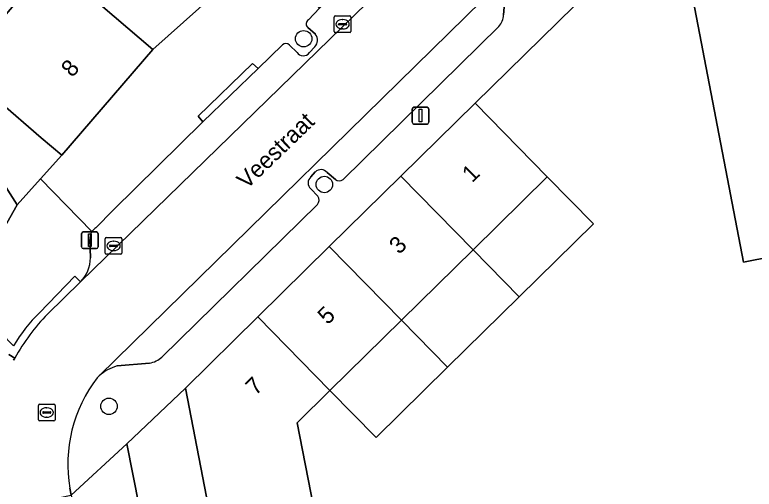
# Model space of a CAD drawing. Extents: x 162172 to 163187, y 382874 to 383685.
# Drawn here: x 163070.59 to 163114.63, y 383450.29 to 383478.56 of the extents above; entities that cross this region are included whole.
import ezdxf

# ---------------------------------------------------------------- set-up
doc = ezdxf.new("R2010")
doc.units = 0
for name, color, linetype in [('IMGEO_Boom', 7, 'Continuous'), ('IMGEO_Erf', 7, 'Continuous'), ('IMGEO_Kolk', 7, 'Continuous'), ('IMGEO_Lichtmast', 7, 'Continuous'), ('IMGEO_Openbare_ruimte_label', 7, 'Continuous'), ('IMGEO_Pand', 7, 'Continuous'), ('IMGEO_Pand_nummerreeks', 7, 'Continuous'), ('IMGEO_Pand_overbouw', 7, 'Continuous'), ('IMGEO_Parkeervlak_open', 7, 'Continuous'), ('IMGEO_Rijbaan_lokaal_open', 7, 'Continuous'), ('IMGEO_Rioolput', 7, 'Continuous'), ('IMGEO_Voetpad_open', 7, 'Continuous')]:
    doc.layers.add(name, color=color, linetype=linetype)

msp = doc.modelspace()

# ---------------------------------------------------------------- linework, layer by layer
at = {"layer": 'IMGEO_Boom'}
for centre in [(163087.791, 383477.131), (163089.026, 383468.446), (163076.197, 383455.233)]:
    msp.add_circle(centre, 0.489, dxfattribs=at)
at = {"layer": 'IMGEO_Erf'}
for points in [[(163069.576, 383478.034), (163072.712, 383481.693), (163075.018, 383479.75), (163078.815, 383476.497), (163088.863, 383485.467), (163088.396, 383485.79), (163084.887, 383489.352), (163078.686, 383495.647), (163082.705, 383499.471), (163086.733, 383495.382), (163090.851, 383499.439), (163092.952, 383497.306), (163096.46, 383493.744), (163098.289, 383495.848), (163094.537, 383500)], [(163128.956, 383466.779), (163113.985, 383463.825), (163109.928, 383485.023), (163112.182, 383487.215), (163109.603, 383486.699), (163107.216, 383486.221), (163107.848, 383482.958), (163098.007, 383473.286), (163102.305, 383468.902), (163097.883, 383464.555), (163093.618, 383460.363), (163089.353, 383456.172), (163087.402, 383454.255), (163088.374, 383449.258), (163089.501, 383443.467), (163090.642, 383437.598), (163091.826, 383431.512), (163095.685, 383432.258), (163109.562, 383434.934), (163115.643, 383403.419)], [(163069.637, 383468.92), (163070.728, 383467.236), (163072.126, 383468.791), (163073.384, 383470.19), (163072.163, 383471.236), (163069.587, 383473.443)]]:
    msp.add_lwpolyline(points, dxfattribs=at)
msp.add_lwpolyline([(163082.346, 383448.092), (163080.745, 383456.321), (163077.268, 383453.006), (163081.013, 383434.042), (163081.895, 383429.575), (163085.798, 383430.346), (163084.614, 383436.431), (163083.473, 383442.301)], close=True, dxfattribs=at)
at = {"layer": 'IMGEO_Kolk'}
for p, q in [((163089.608, 383477.566), (163089.608, 383478.418)), ((163089.683, 383478.492), (163090.535, 383478.492)), ((163090.096, 383478.272), (163090.121, 383478.272)), ((163090.609, 383478.418), (163090.609, 383477.566)), ((163089.867, 383477.986), (163089.867, 383477.998)), ((163090.305, 383477.949), (163089.907, 383477.949)), ((163089.91, 383478.035), (163090.308, 383478.035)), ((163090.119, 383477.712), (163090.094, 383477.712)), ((163090.351, 383477.998), (163090.351, 383477.986)), ((163090.535, 383477.492), (163089.683, 383477.492)), ((163075.971, 383464.364), (163075.971, 383465.216)), ((163076.046, 383465.29), (163076.898, 383465.29)), ((163076.459, 383465.07), (163076.484, 383465.07)), ((163076.972, 383465.216), (163076.972, 383464.364)), ((163076.23, 383464.784), (163076.23, 383464.796)), ((163076.668, 383464.747), (163076.27, 383464.747)), ((163076.273, 383464.833), (163076.671, 383464.833)), ((163076.482, 383464.51), (163076.457, 383464.51)), ((163076.714, 383464.796), (163076.714, 383464.784)), ((163076.898, 383464.29), (163076.046, 383464.29))]:
    msp.add_line(p, q, dxfattribs=at)
for points in [[(163089.608, 383477.566), (163089.608, 383478.418)], [(163089.683, 383478.492), (163090.535, 383478.492)], [(163090.609, 383478.418), (163090.609, 383477.566)], [(163090.535, 383477.492), (163089.683, 383477.492)], [(163075.971, 383464.364), (163075.971, 383465.216)], [(163076.046, 383465.29), (163076.898, 383465.29)], [(163076.972, 383465.216), (163076.972, 383464.364)], [(163076.898, 383464.29), (163076.046, 383464.29)]]:
    msp.add_lwpolyline(points, dxfattribs=at)
for centre, radius, start, end in [((163089.685, 383478.416), 0.0765, 91.552, 178.448), ((163089.685, 383478.416), 0.0765, 91.552, 178.448), ((163090.533, 383478.416), 0.0765, 1.552, 88.448), ((163090.533, 383478.416), 0.0765, 1.552, 88.448), ((163089.907, 383477.995), 0.0403, 85.8775, 175.7526), ((163089.904, 383477.985), 0.0366, 178.938, 274.7102), ((163090.308, 383477.992), 0.043, 264.8664, 352.4533), ((163090.312, 383477.997), 0.0386, 1.7309, 96.639), ((163089.685, 383477.568), 0.0765, 181.552, 268.448), ((163089.685, 383477.568), 0.0765, 181.552, 268.448), ((163090.533, 383477.568), 0.0765, 271.552, 358.448), ((163090.533, 383477.568), 0.0765, 271.552, 358.448), ((163076.048, 383465.214), 0.0765, 91.552, 178.448), ((163076.048, 383465.214), 0.0765, 91.552, 178.448), ((163076.896, 383465.214), 0.0765, 1.552, 88.448), ((163076.896, 383465.214), 0.0765, 1.552, 88.448), ((163076.27, 383464.793), 0.0403, 85.8775, 175.7526), ((163076.267, 383464.783), 0.0366, 178.938, 274.7102), ((163076.671, 383464.79), 0.043, 264.8664, 352.4533), ((163076.675, 383464.795), 0.0386, 1.7309, 96.639), ((163076.048, 383464.366), 0.0765, 181.552, 268.448), ((163076.048, 383464.366), 0.0765, 181.552, 268.448), ((163076.896, 383464.366), 0.0765, 271.552, 358.448), ((163076.896, 383464.366), 0.0765, 271.552, 358.448)]:
    msp.add_arc(centre, radius, start, end, dxfattribs=at)
for centre, major_axis, ratio, start_param, end_param in [((163090.095, 383477.992), (-0.387, 0.002), 0.722429, 4.712389, 7.853982), ((163090.12, 383477.992), (-0.39, 0.002), 0.717154, 1.570796, 4.712389), ((163076.458, 383464.79), (-0.387, 0.002), 0.722429, 4.712389, 7.853982), ((163076.483, 383464.79), (-0.39, 0.002), 0.717154, 1.570796, 4.712389)]:
    msp.add_ellipse(centre, major_axis=major_axis, ratio=ratio, start_param=start_param, end_param=end_param, dxfattribs=at)
at = {"layer": 'IMGEO_Lichtmast'}
for p, q in [((163094.257, 383472.15), (163094.257, 383472.95)), ((163094.257, 383472.95), (163094.257, 383472.15)), ((163094.357, 383473.05), (163095.147, 383473.05)), ((163095.147, 383473.05), (163094.357, 383473.05)), ((163095.247, 383472.95), (163095.247, 383472.15)), ((163095.247, 383472.15), (163095.247, 383472.95)), ((163095.147, 383472.05), (163094.357, 383472.05)), ((163094.357, 383472.05), (163095.147, 383472.05)), ((163074.561, 383464.725), (163074.561, 383465.525)), ((163074.561, 383465.525), (163074.561, 383464.725)), ((163074.661, 383465.625), (163075.451, 383465.625)), ((163075.451, 383465.625), (163074.661, 383465.625)), ((163075.551, 383465.525), (163075.551, 383464.725)), ((163075.551, 383464.725), (163075.551, 383465.525)), ((163075.451, 383464.625), (163074.661, 383464.625)), ((163074.661, 383464.625), (163075.451, 383464.625))]:
    msp.add_line(p, q, dxfattribs=at)
for points in [[(163094.677, 383472.925), (163094.827, 383472.925), (163094.827, 383472.175), (163094.677, 383472.175), (163094.677, 383472.925)], [(163074.981, 383465.5), (163075.131, 383465.5), (163075.131, 383464.75), (163074.981, 383464.75), (163074.981, 383465.5)]]:
    msp.add_lwpolyline(points, dxfattribs=at)
for centre, start, end in [((163094.357, 383472.95), 90, 180), ((163094.357, 383472.95), 90, 180), ((163095.147, 383472.95), 0, 90), ((163095.147, 383472.95), 360, 90), ((163094.357, 383472.15), 180, 270), ((163094.357, 383472.15), 180, 270), ((163095.147, 383472.15), 270, 0), ((163095.147, 383472.15), 270, 0), ((163074.661, 383465.525), 90, 180), ((163074.661, 383465.525), 90, 180), ((163075.451, 383465.525), 0, 90), ((163075.451, 383465.525), 360, 90), ((163074.661, 383464.725), 180, 270), ((163074.661, 383464.725), 180, 270), ((163075.451, 383464.725), 270, 0), ((163075.451, 383464.725), 270, 0)]:
    msp.add_arc(centre, 0.1, start, end, dxfattribs=at)
at = {"layer": 'IMGEO_Pand'}
for points in [[(163124.439, 383489.669), (163112.182, 383487.215), (163109.928, 383485.023), (163113.985, 383463.825), (163128.956, 383466.779)], [(163063.062, 383481.768), (163065.012, 383478.879), (163067.304, 383475.486), (163069.587, 383473.443), (163072.163, 383471.236), (163073.384, 383470.19), (163078.815, 383476.497), (163075.018, 383479.75), (163072.712, 383481.693), (163069.576, 383478.034), (163066.036, 383483.777)], [(163102.305, 383468.902), (163098.007, 383473.286), (163093.585, 383468.94), (163097.883, 383464.555)], [(163093.585, 383468.94), (163089.32, 383464.748), (163093.618, 383460.363), (163097.883, 383464.555)], [(163089.32, 383464.748), (163085.055, 383460.557), (163089.353, 383456.172), (163093.618, 383460.363)], [(163089.353, 383456.172), (163085.055, 383460.557), (163080.745, 383456.321), (163082.346, 383448.092), (163088.374, 383449.258), (163087.402, 383454.255)]]:
    msp.add_lwpolyline(points, close=True, dxfattribs=at)
at = {"layer": 'IMGEO_Pand_overbouw'}
for points in [[(163102.305, 383468.902), (163097.883, 383464.555), (163100.634, 383461.749), (163105.056, 383466.094)], [(163100.634, 383461.749), (163097.883, 383464.555), (163093.618, 383460.363), (163096.369, 383457.557)], [(163096.369, 383457.557), (163093.618, 383460.363), (163089.353, 383456.172), (163092.104, 383453.366)]]:
    msp.add_lwpolyline(points, close=True, dxfattribs=at)
at = {"layer": 'IMGEO_Parkeervlak_open'}
for points in [[(163105.942, 383495.831), (163103.081, 383493.014), (163099.489, 383489.516), (163092.324, 383482.48), (163088.745, 383478.943), (163088.073, 383478.249)], [(163074.506, 383462.653), (163107.169, 383494.464)], [(163100.415, 383481.383), (163075.605, 383457.047)], [(163099.696, 383478.557), (163099.817, 383479.946)], [(163088.047, 383477.801), (163088.503, 383477.393)], [(163090.142, 383468.754), (163099.416, 383477.857)], [(163086.532, 383476.77), (163085.074, 383475.36), (163081.792, 383472.178), (163076.456, 383466.918), (163075.416, 383465.864)], [(163087.399, 383476.318), (163086.942, 383476.756)], [(163088.461, 383476.647), (163088.131, 383476.301)], [(163088.223, 383468.896), (163088.488, 383469.203)], [(163089.192, 383469.162), (163089.682, 383468.739)], [(163088.631, 383467.743), (163088.218, 383468.196)], [(163079.351, 383458.169), (163088.617, 383467.264)], [(163075.066, 383465.161), (163075.088, 383464.072)], [(163076.677, 383457.637), (163078.605, 383457.811)]]:
    msp.add_lwpolyline(points, dxfattribs=at)
for centre, radius, start, end in [((163088.218, 383478.016), 0.275, 121.9168, 231.4402), ((163098.716, 383478.543), 0.98, 315.5787, 0.8185), ((163088.012, 383477.046), 0.601, 318.353, 35.2022), ((163086.729, 383476.537), 0.306, 45.8893, 130.1993), ((163087.771, 383476.552), 0.439, 212.2057, 325.1335), ((163088.821, 383468.849), 0.485, 40.0902, 133.2436), ((163088.508, 383468.544), 0.453, 128.9762, 230.2053), ((163089.903, 383469.017), 0.355, 231.5184, 312.217), ((163088.325, 383467.512), 0.384, 319.6706, 36.9811), ((163075.772, 383465.239), 0.719, 119.7099, 145.1778), ((163075.766, 383465.253), 0.706, 145.7921, 187.518), ((163073.134, 383464.045), 1.954, 314.5967, 0.8015), ((163078.417, 383459.158), 1.36, 277.9294, 313.3427), ((163077.544, 383454.793), 2.973, 106.9524, 130.702)]:
    msp.add_arc(centre, radius, start, end, dxfattribs=at)
at = {"layer": 'IMGEO_Rijbaan_lokaal_open'}
for points in [[(163107.169, 383494.464), (163074.506, 383462.653), (163072.535, 383460.731)], [(163075.49, 383456.934), (163075.605, 383457.047), (163100.415, 383481.383), (163105.458, 383486.381), (163108.312, 383489.18)], [(163070.587, 383458.108), (163070.553, 383458.047), (163070.52, 383457.986)], [(163069.146, 383450.083), (163069.3, 383448.988), (163073.943, 383449.93), (163073.861, 383450.353)]]:
    msp.add_lwpolyline(points, dxfattribs=at)
msp.add_lwpolyline([(163070.728, 383467.236), (163069.637, 383468.92), (163063.964, 383465.011), (163065.014, 383464.218), (163065.074, 383464.298), (163067.864, 383462.191)], close=True, dxfattribs=at)
for centre, radius, start, end in [((163081.539, 383452.009), 12.535, 135.9121, 150.8883), ((163082.256, 383451.767), 8.514, 142.6337, 189.5602)]:
    msp.add_arc(centre, radius, start, end, dxfattribs=at)
at = {"layer": 'IMGEO_Rioolput'}
for p, q in [((163071.991, 383454.436), (163071.991, 383455.288)), ((163072.066, 383455.362), (163072.918, 383455.362)), ((163072.992, 383455.288), (163072.992, 383454.436)), ((163072.25, 383454.856), (163072.25, 383454.868)), ((163072.688, 383454.819), (163072.29, 383454.819)), ((163072.293, 383454.905), (163072.691, 383454.905)), ((163072.479, 383455.142), (163072.504, 383455.142)), ((163072.734, 383454.868), (163072.734, 383454.856)), ((163072.502, 383454.582), (163072.477, 383454.582)), ((163072.918, 383454.362), (163072.066, 383454.362))]:
    msp.add_line(p, q, dxfattribs=at)
for points in [[(163071.991, 383454.436), (163071.991, 383455.288)], [(163072.066, 383455.362), (163072.918, 383455.362)], [(163072.992, 383455.288), (163072.992, 383454.436)], [(163072.918, 383454.362), (163072.066, 383454.362)]]:
    msp.add_lwpolyline(points, dxfattribs=at)
for centre, radius, start, end in [((163072.068, 383455.286), 0.0765, 91.552, 178.448), ((163072.068, 383455.286), 0.0765, 91.552, 178.448), ((163072.916, 383455.286), 0.0765, 1.552, 88.448), ((163072.916, 383455.286), 0.0765, 1.552, 88.448), ((163072.29, 383454.865), 0.0403, 85.8775, 175.7526), ((163072.287, 383454.855), 0.0366, 178.938, 274.7102), ((163072.691, 383454.862), 0.043, 264.8664, 352.4533), ((163072.695, 383454.867), 0.0386, 1.7309, 96.639), ((163072.068, 383454.438), 0.0765, 181.552, 268.448), ((163072.068, 383454.438), 0.0765, 181.552, 268.448), ((163072.916, 383454.438), 0.0765, 271.552, 358.448), ((163072.916, 383454.438), 0.0765, 271.552, 358.448)]:
    msp.add_arc(centre, radius, start, end, dxfattribs=at)
for centre, major_axis, ratio, start_param, end_param in [((163072.478, 383454.862), (-0.387, 0.002), 0.722429, 4.712389, 7.853982), ((163072.503, 383454.862), (-0.39, 0.002), 0.717154, 1.570796, 4.712389)]:
    msp.add_ellipse(centre, major_axis=major_axis, ratio=ratio, start_param=start_param, end_param=end_param, dxfattribs=at)
at = {"layer": 'IMGEO_Voetpad_open'}
for points in [[(163120.259, 383499.085), (163121.376, 383498.323), (163122.097, 383497.985), (163120.941, 383504.547), (163106.136, 383501.304), (163105.614, 383501.282), (163098.385, 383495.919), (163098.289, 383495.848), (163096.46, 383493.744), (163088.396, 383485.79), (163088.863, 383485.467), (163078.815, 383476.497), (163073.384, 383470.19), (163072.126, 383468.791), (163075.182, 383465.65)], [(163088.073, 383478.249), (163088.745, 383478.943), (163088.472, 383479.302), (163092.017, 383482.775), (163092.324, 383482.48), (163099.489, 383489.516), (163099.189, 383489.798), (163102.782, 383493.344), (163103.081, 383493.014), (163105.942, 383495.831), (163105.697, 383496.179)], [(163073.861, 383450.353), (163073.943, 383449.93), (163077.268, 383453.006), (163080.745, 383456.321), (163085.055, 383460.557), (163089.32, 383464.748), (163093.585, 383468.94), (163098.007, 383473.286), (163107.848, 383482.958)], [(163099.817, 383479.946), (163099.696, 383478.557)], [(163088.503, 383477.393), (163088.047, 383477.801)], [(163099.416, 383477.857), (163090.142, 383468.754)], [(163075.416, 383465.864), (163076.456, 383466.918), (163081.792, 383472.178), (163081.504, 383472.512), (163084.741, 383475.66), (163085.074, 383475.36), (163086.532, 383476.77)], [(163086.942, 383476.756), (163087.399, 383476.318)], [(163088.131, 383476.301), (163088.461, 383476.647)], [(163088.488, 383469.203), (163088.223, 383468.896)], [(163089.682, 383468.739), (163089.192, 383469.162)], [(163075.182, 383465.65), (163072.126, 383468.791), (163070.728, 383467.236), (163067.864, 383462.191), (163067.604, 383461.733), (163067.852, 383461.487), (163069.014, 383460.336), (163070.52, 383458.843)], [(163088.218, 383468.196), (163088.631, 383467.743)], [(163088.617, 383467.264), (163079.351, 383458.169)], [(163075.088, 383464.072), (163075.066, 383465.161)], [(163072.535, 383460.731), (163074.506, 383462.653), (163074.164, 383462.992), (163072.067, 383460.81)], [(163072.067, 383460.81), (163074.164, 383462.992), (163074.506, 383462.653)], [(163070.23, 383458.315), (163070.587, 383458.108)], [(163070.52, 383457.986), (163070.553, 383458.047), (163070.587, 383458.108), (163070.23, 383458.315)], [(163078.605, 383457.811), (163076.677, 383457.637)], [(163075.605, 383457.047), (163075.49, 383456.934)], [(163082.258, 383427.726), (163081.895, 383429.575), (163081.013, 383434.042), (163077.268, 383453.006), (163073.943, 383449.93), (163076.504, 383436.574), (163076.97, 383434.143), (163077.552, 383431.164)]]:
    msp.add_lwpolyline(points, dxfattribs=at)
msp.add_lwpolyline([(163085.074, 383475.36), (163084.741, 383475.66), (163081.504, 383472.512), (163081.792, 383472.178)], close=True, dxfattribs=at)
for centre, radius, start, end in [((163088.218, 383478.016), 0.275, 121.9168, 231.4402), ((163098.716, 383478.543), 0.98, 315.5787, 0.8185), ((163088.012, 383477.046), 0.601, 318.353, 35.2022), ((163086.729, 383476.537), 0.306, 45.8893, 130.1993), ((163087.771, 383476.552), 0.439, 212.2057, 325.1335), ((163088.821, 383468.849), 0.485, 40.0902, 133.2436), ((163088.508, 383468.544), 0.453, 128.9762, 230.2053), ((163089.903, 383469.017), 0.355, 231.5184, 312.217), ((163088.325, 383467.512), 0.384, 319.6706, 36.9811), ((163075.772, 383465.239), 0.719, 119.7099, 145.1778), ((163075.766, 383465.253), 0.706, 145.7921, 187.518), ((163073.134, 383464.045), 1.954, 314.5967, 0.8015), ((163078.693, 383454.007), 9.497, 134.2447, 149.3868), ((163078.693, 383454.007), 9.497, 134.2447, 149.3868), ((163081.539, 383452.009), 12.535, 135.9121, 150.8883), ((163078.417, 383459.158), 1.36, 277.9294, 313.3427), ((163077.544, 383454.793), 2.973, 106.9524, 130.702), ((163082.256, 383451.767), 8.514, 142.6337, 189.5602)]:
    msp.add_arc(centre, radius, start, end, dxfattribs=at)

# ---------------------------------------------------------------- texts
at = {"layer": 'IMGEO_Openbare_ruimte_label'}
msp.add_text('Veestraat', height=1, rotation=44.0276, dxfattribs=at).set_placement((163084.399, 383468.124))
at = {"layer": 'IMGEO_Pand_nummerreeks'}
for s, rotation, p in [('8', 49.268, (163074.013, 383474.782)), ('1', 44.5016, (163097.826, 383468.51)), ('3', 44.5016, (163093.483, 383464.241)), ('5', 44.5016, (163089.218, 383460.049)), ('7', 44.5016, (163084.931, 383455.835))]:
    msp.add_text(s, height=1, rotation=rotation, dxfattribs=at).set_placement(p)

doc.saveas('drawing.dxf')
